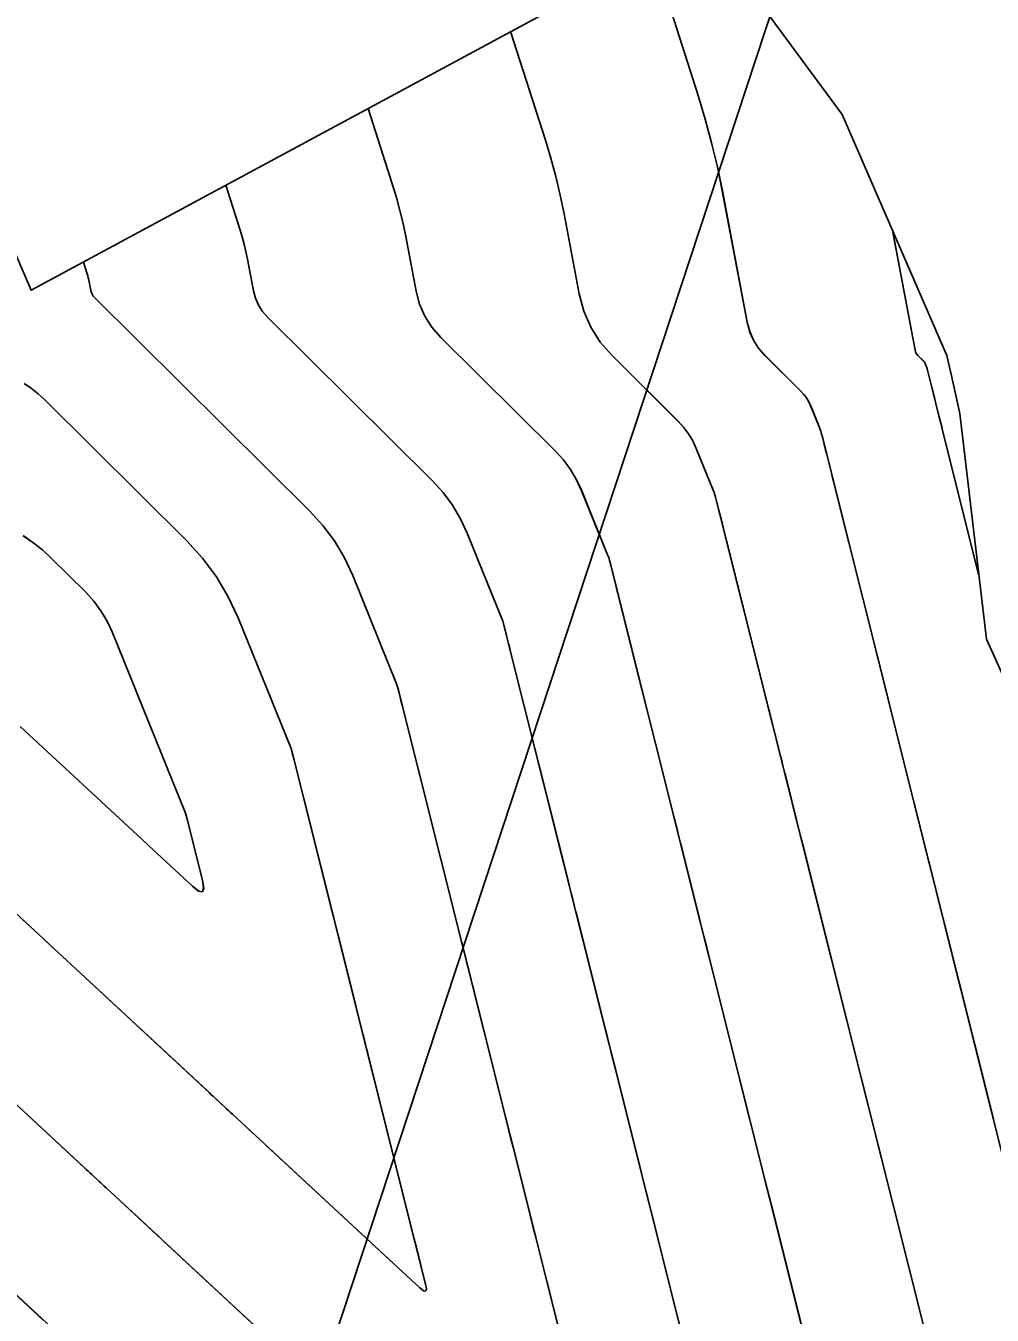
# Model space of a CAD drawing. Extents: x 954385 to 988206, y 1868364 to 1924553.
# Drawn here: x 955667.77 to 955688.5, y 1923173.58 to 1923201.24 of the extents above; entities that cross this region are included whole.
import ezdxf

# ---------------------------------------------------------------- set-up
doc = ezdxf.new("R2010")
doc.units = 0
for name, color, linetype in [('16', 7, 'Continuous'), ('24', 7, 'Continuous'), ('26', 7, 'Continuous'), ('6', 7, 'Continuous'), ('7', 7, 'Continuous')]:
    doc.layers.add(name, color=color, linetype=linetype)

msp = doc.modelspace()

# ---------------------------------------------------------------- linework, layer by layer
at = {"layer": '16'}
for points in [[(955628.634, 1923226.847), (955633.386, 1923217.335), (955648.197, 1923218.391), (955657.663, 1923213.832), (955663.822, 1923205.799), (955664.75, 1923202.857), (955667.884, 1923195.562), (955682.316, 1923203.353), (955685.278, 1923199.332), (955687.522, 1923194.163), (955687.662, 1923193.571), (955687.8, 1923192.922), (955688.375, 1923188.08), (955692.816, 1923178.242), (955697.03, 1923173.314), (955696.48, 1923172.724), (955696.575, 1923172.822), (955696.752, 1923172.689), (955698.696, 1923169.915), (955702.083, 1923158.969), (955703.71, 1923153.426), (955711.282, 1923154.13), (955717.119, 1923145.758)], [(955681.224, 1923202.763), (955682.189, 1923199.74), (955682.343, 1923199.234), (955682.48, 1923198.724), (955682.602, 1923198.21), (955682.708, 1923197.693), (955683.242, 1923194.88), (955683.295, 1923194.679), (955683.377, 1923194.492), (955683.486, 1923194.319), (955683.623, 1923194.162), (955684.392, 1923193.4), (955684.457, 1923193.328), (955684.514, 1923193.252), (955684.563, 1923193.169), (955684.603, 1923193.082), (955684.775, 1923192.658), (955684.798, 1923192.598), (955684.819, 1923192.538), (955684.837, 1923192.478), (955684.854, 1923192.416), (955686.488, 1923185.902), (955689.15, 1923175.29)], [(955678.169, 1923201.114), (955678.914, 1923198.783), (955679.032, 1923198.393), (955679.138, 1923198), (955679.232, 1923197.604), (955679.314, 1923197.205), (955679.64, 1923195.484), (955679.739, 1923195.113), (955679.889, 1923194.768), (955680.09, 1923194.451), (955680.343, 1923194.162), (955681.758, 1923192.758), (955681.878, 1923192.626), (955681.983, 1923192.485), (955682.073, 1923192.334), (955682.148, 1923192.172), (955682.512, 1923191.273), (955682.531, 1923191.223), (955682.549, 1923191.173), (955682.564, 1923191.122), (955682.578, 1923191.071), (955684.381, 1923183.884), (955687.043, 1923173.271)], [(955675.114, 1923199.465), (955675.638, 1923197.826), (955675.721, 1923197.552), (955675.795, 1923197.276), (955675.861, 1923196.997), (955675.919, 1923196.717), (955676.141, 1923195.544), (955676.216, 1923195.265), (955676.328, 1923195.007), (955676.479, 1923194.769), (955676.669, 1923194.551), (955679.124, 1923192.116), (955679.299, 1923191.924), (955679.452, 1923191.718), (955679.583, 1923191.498), (955679.692, 1923191.263), (955680.249, 1923189.888), (955680.264, 1923189.848), (955680.279, 1923189.807), (955680.291, 1923189.766), (955680.302, 1923189.725), (955682.251, 1923181.956), (955682.435, 1923181.222), (955685.046, 1923170.813)], [(955672.06, 1923197.816), (955672.362, 1923196.87), (955672.41, 1923196.711), (955672.453, 1923196.552), (955672.491, 1923196.391), (955672.524, 1923196.229), (955672.653, 1923195.552), (955672.696, 1923195.391), (955672.761, 1923195.241), (955672.848, 1923195.104), (955672.958, 1923194.978), (955676.491, 1923191.474), (955676.72, 1923191.222), (955676.921, 1923190.952), (955677.093, 1923190.662), (955677.236, 1923190.353), (955677.986, 1923188.503), (955677.998, 1923188.473), (955678.008, 1923188.442), (955678.018, 1923188.411), (955678.026, 1923188.379), (955680.162, 1923179.867), (955680.409, 1923178.881), (955683.049, 1923168.355)], [(955688.212, 1923189.447), (955687.101, 1923193.875), (955687.097, 1923193.89), (955687.093, 1923193.905), (955687.088, 1923193.92), (955687.082, 1923193.934), (955687.059, 1923193.991), (955687.053, 1923194.005), (955687.045, 1923194.018), (955687.036, 1923194.03), (955687.026, 1923194.042), (955686.904, 1923194.163), (955686.882, 1923194.187), (955686.865, 1923194.215), (955686.852, 1923194.244), (955686.843, 1923194.276), (955686.355, 1923196.851)], [(955681.053, 1923165.896), (955678.235, 1923177.13), (955678.058, 1923177.835), (955675.751, 1923187.033), (955675.745, 1923187.055), (955675.738, 1923187.076), (955675.731, 1923187.098), (955675.723, 1923187.119), (955674.781, 1923189.443), (955674.603, 1923189.826), (955674.39, 1923190.185), (955674.141, 1923190.52), (955673.857, 1923190.832), (955669.246, 1923195.405), (955669.217, 1923195.439), (955669.193, 1923195.476), (955669.176, 1923195.516), (955669.164, 1923195.559), (955669.13, 1923195.741), (955669.121, 1923195.784), (955669.111, 1923195.828), (955669.099, 1923195.87), (955669.086, 1923195.913), (955669.005, 1923196.167)], [(955665.454, 1923184.15), (955668.158, 1923181.641), (955668.383, 1923181.433), (955668.458, 1923181.363), (955675.653, 1923174.69), (955676.218, 1923174.167), (955676.298, 1923174.105), (955676.345, 1923174.097), (955676.361, 1923174.143), (955676.346, 1923174.242), (955676.095, 1923175.24), (955673.475, 1923185.687), (955673.472, 1923185.699), (955673.468, 1923185.711), (955673.464, 1923185.722), (955673.46, 1923185.734), (955672.325, 1923188.534), (955672.113, 1923188.99), (955671.859, 1923189.418), (955671.562, 1923189.818), (955671.223, 1923190.19), (955668.176, 1923193.212), (955668.038, 1923193.339), (955667.892, 1923193.455), (955667.738, 1923193.561)], [(955667.648, 1923186.206), (955670.364, 1923183.686), (955670.4, 1923183.653), (955671.344, 1923182.778), (955671.478, 1923182.674), (955671.559, 1923182.661), (955671.586, 1923182.738), (955671.559, 1923182.906), (955671.199, 1923184.342), (955671.196, 1923184.349), (955669.622, 1923188.234), (955669.513, 1923188.468), (955669.383, 1923188.688), (955669.231, 1923188.893), (955669.056, 1923189.084), (955668.316, 1923189.818), (955668.126, 1923189.994), (955667.924, 1923190.155), (955667.711, 1923190.3)], [(955666.515, 1923179.073), (955673.572, 1923172.529)], [(955671.623, 1923170.246), (955666.402, 1923175.088)]]:
    msp.add_lwpolyline(points, dxfattribs=at)
at = {"layer": '24'}
msp.add_lwpolyline([(955628.634, 1923226.847), (955633.386, 1923217.335), (955648.197, 1923218.391), (955657.663, 1923213.832), (955663.822, 1923205.799), (955664.754, 1923202.846), (955667.884, 1923195.562), (955682.316, 1923203.353), (955685.278, 1923199.332), (955687.522, 1923194.163), (955687.662, 1923193.571), (955687.8, 1923192.922), (955688.375, 1923188.08), (955692.816, 1923178.242), (955697.03, 1923173.314), (955696.48, 1923172.724), (955696.575, 1923172.822), (955696.752, 1923172.689), (955698.696, 1923169.915), (955702.083, 1923158.969), (955703.71, 1923153.426), (955711.282, 1923154.13), (955717.119, 1923145.758)], dxfattribs=at)
at = {"layer": '26'}
msp.add_lwpolyline([(955607.131, 1922968.928), (955707.187, 1923272.643), (955708.411, 1923266.77), (955707.187, 1923272.643), (955702.712, 1923268.647)], dxfattribs=at)
at = {"layer": '6'}
for points in [[(955678.168, 1923201.114), (955678.913, 1923198.783), (955679.032, 1923198.393), (955679.138, 1923198), (955679.232, 1923197.604), (955679.314, 1923197.205), (955679.641, 1923195.484), (955679.74, 1923195.113), (955679.89, 1923194.769), (955680.091, 1923194.452), (955680.344, 1923194.162), (955681.759, 1923192.758), (955681.879, 1923192.627), (955681.984, 1923192.485), (955682.074, 1923192.334), (955682.149, 1923192.172), (955682.513, 1923191.273), (955682.532, 1923191.224), (955682.549, 1923191.173), (955682.565, 1923191.122), (955682.579, 1923191.071), (955682.63, 1923190.864), (955682.656, 1923190.761), (955682.682, 1923190.657), (955682.74, 1923190.424), (955682.754, 1923190.368), (955682.768, 1923190.312), (955682.782, 1923190.256), (955682.796, 1923190.199), (955683.506, 1923187.369), (955683.693, 1923186.625), (955683.963, 1923185.549), (955683.983, 1923185.469), (955684.009, 1923185.369), (955684.024, 1923185.309), (955684.052, 1923185.196), (955684.068, 1923185.131), (955684.3, 1923184.207), (955684.381, 1923183.884), (955684.462, 1923183.562), (955685.839, 1923178.074), (955685.981, 1923177.507), (955686.123, 1923176.94), (955686.265, 1923176.373), (955686.407, 1923175.806), (955687.043, 1923173.271)], [(955667.649, 1923186.206), (955670.258, 1923183.787), (955670.401, 1923183.654), (955671.343, 1923182.779), (955671.477, 1923182.675), (955671.558, 1923182.662), (955671.585, 1923182.739), (955671.558, 1923182.907), (955671.228, 1923184.223), (955671.204, 1923184.318), (955671.198, 1923184.343), (955671.196, 1923184.349), (955669.622, 1923188.234), (955669.514, 1923188.468), (955669.383, 1923188.688), (955669.231, 1923188.893), (955669.057, 1923189.084), (955668.317, 1923189.818), (955668.126, 1923189.993), (955667.924, 1923190.154), (955667.711, 1923190.299)]]:
    msp.add_lwpolyline(points, dxfattribs=at)
at = {"layer": '7'}
for points in [[(955688.525, 1923177.781), (955688.436, 1923178.137), (955686.488, 1923185.901), (955686.43, 1923186.135), (955686.296, 1923186.669), (955686.27, 1923186.773), (955686.248, 1923186.86), (955686.028, 1923187.737), (955685.114, 1923191.377), (955685.097, 1923191.444), (955685.08, 1923191.511), (955685.064, 1923191.578), (955685.047, 1923191.645), (955684.978, 1923191.924), (955684.947, 1923192.047), (955684.916, 1923192.17), (955684.855, 1923192.417), (955684.838, 1923192.478), (955684.82, 1923192.539), (955684.799, 1923192.599), (955684.776, 1923192.658), (955684.604, 1923193.082), (955684.564, 1923193.17), (955684.515, 1923193.252), (955684.458, 1923193.329), (955684.393, 1923193.4), (955683.624, 1923194.162), (955683.487, 1923194.32), (955683.378, 1923194.492), (955683.296, 1923194.679), (955683.243, 1923194.88), (955682.709, 1923197.693), (955682.602, 1923198.211), (955682.48, 1923198.724), (955682.342, 1923199.234), (955682.189, 1923199.74), (955681.223, 1923202.763)], [(955685.046, 1923170.813), (955683.96, 1923175.142), (955683.796, 1923175.799), (955683.631, 1923176.456), (955683.466, 1923177.113), (955683.301, 1923177.77), (955682.436, 1923181.222), (955682.374, 1923181.466), (955682.313, 1923181.711), (955682.251, 1923181.956), (955682.19, 1923182.201), (955681.838, 1923183.604), (955681.813, 1923183.703), (955681.762, 1923183.905), (955681.747, 1923183.965), (955681.694, 1923184.178), (955681.679, 1923184.239), (955681.198, 1923186.154), (955680.985, 1923187.001), (955680.478, 1923189.022), (955680.467, 1923189.067), (955680.455, 1923189.112), (955680.444, 1923189.157), (955680.433, 1923189.203), (955680.375, 1923189.433), (955680.355, 1923189.516), (955680.303, 1923189.725), (955680.291, 1923189.767), (955680.279, 1923189.808), (955680.265, 1923189.848), (955680.249, 1923189.888), (955679.693, 1923191.263), (955679.584, 1923191.498), (955679.453, 1923191.718), (955679.3, 1923191.924), (955679.125, 1923192.116), (955676.67, 1923194.551), (955676.48, 1923194.769), (955676.329, 1923195.007), (955676.216, 1923195.265), (955676.142, 1923195.545), (955675.919, 1923196.717), (955675.862, 1923196.998), (955675.795, 1923197.276), (955675.721, 1923197.552), (955675.638, 1923197.827), (955675.114, 1923199.465)], [(955683.049, 1923168.354), (955681.363, 1923175.079), (955681.251, 1923175.525), (955681.139, 1923175.971), (955681.027, 1923176.417), (955680.916, 1923176.863), (955680.409, 1923178.882), (955680.327, 1923179.21), (955680.244, 1923179.538), (955680.162, 1923179.867), (955680.08, 1923180.195), (955679.607, 1923182.076), (955679.585, 1923182.165), (955679.563, 1923182.254), (955679.517, 1923182.439), (955679.496, 1923182.521), (955679.476, 1923182.602), (955679.425, 1923182.806), (955679.394, 1923182.928), (955678.782, 1923185.366), (955678.59, 1923186.13), (955678.16, 1923187.844), (955678.143, 1923187.913), (955678.126, 1923187.982), (955678.082, 1923188.157), (955678.058, 1923188.252), (955678.026, 1923188.379), (955678.018, 1923188.411), (955678.008, 1923188.442), (955677.998, 1923188.473), (955677.986, 1923188.503), (955677.237, 1923190.353), (955677.094, 1923190.662), (955676.921, 1923190.952), (955676.721, 1923191.222), (955676.491, 1923191.474), (955672.958, 1923194.978), (955672.848, 1923195.104), (955672.761, 1923195.241), (955672.696, 1923195.391), (955672.653, 1923195.552), (955672.525, 1923196.229), (955672.491, 1923196.391), (955672.453, 1923196.552), (955672.41, 1923196.711), (955672.362, 1923196.87), (955672.059, 1923197.816)], [(955688.213, 1923189.444), (955687.432, 1923192.555), (955687.413, 1923192.633), (955687.393, 1923192.711), (955687.374, 1923192.789), (955687.354, 1923192.866), (955687.274, 1923193.19), (955687.256, 1923193.261), (955687.238, 1923193.333), (955687.22, 1923193.405), (955687.202, 1923193.476), (955687.103, 1923193.876), (955687.099, 1923193.891), (955687.094, 1923193.906), (955687.089, 1923193.92), (955687.083, 1923193.935), (955687.06, 1923193.992), (955687.054, 1923194.006), (955687.046, 1923194.019), (955687.037, 1923194.031), (955687.027, 1923194.042), (955686.905, 1923194.163), (955686.884, 1923194.188), (955686.866, 1923194.215), (955686.853, 1923194.245), (955686.845, 1923194.277), (955686.357, 1923196.847)], [(955681.052, 1923165.896), (955678.765, 1923175.017), (955678.706, 1923175.252), (955678.647, 1923175.486), (955678.588, 1923175.721), (955678.53, 1923175.956), (955678.294, 1923176.896), (955678.235, 1923177.131), (955678.176, 1923177.365), (955678.117, 1923177.6), (955678.058, 1923177.835), (955677.377, 1923180.549), (955677.349, 1923180.661), (955677.321, 1923180.772), (955677.263, 1923181.005), (955677.25, 1923181.056), (955677.238, 1923181.107), (955677.225, 1923181.158), (955677.212, 1923181.209), (955677.148, 1923181.464), (955677.109, 1923181.618), (955676.269, 1923184.965), (955676.093, 1923185.664), (955675.842, 1923186.666), (955675.824, 1923186.737), (955675.783, 1923186.902), (955675.75, 1923187.033), (955675.745, 1923187.055), (955675.738, 1923187.076), (955675.731, 1923187.098), (955675.723, 1923187.119), (955674.781, 1923189.443), (955674.603, 1923189.826), (955674.39, 1923190.185), (955674.142, 1923190.52), (955673.857, 1923190.831), (955669.246, 1923195.405), (955669.217, 1923195.439), (955669.193, 1923195.476), (955669.176, 1923195.516), (955669.164, 1923195.559), (955669.13, 1923195.741), (955669.121, 1923195.785), (955669.111, 1923195.828), (955669.099, 1923195.871), (955669.086, 1923195.913), (955669.005, 1923196.167)], [(955667.709, 1923182.059), (955667.859, 1923181.92), (955668.159, 1923181.642), (955668.309, 1923181.503), (955668.458, 1923181.364), (955671.657, 1923178.395), (955671.703, 1923178.352), (955671.749, 1923178.309), (955671.795, 1923178.267), (955671.842, 1923178.224), (955672.036, 1923178.044), (955672.078, 1923178.005), (955672.12, 1923177.967), (955672.162, 1923177.928), (955672.203, 1923177.889), (955672.412, 1923177.695), (955672.537, 1923177.579), (955672.78, 1923177.355), (955672.919, 1923177.225), (955675.573, 1923174.763), (955675.653, 1923174.69), (955676.218, 1923174.166), (955676.298, 1923174.104), (955676.346, 1923174.096), (955676.362, 1923174.142), (955676.346, 1923174.241), (955676.156, 1923175.002), (955676.096, 1923175.24), (955675.147, 1923179.022), (955675.13, 1923179.089), (955675.113, 1923179.156), (955675.096, 1923179.223), (955675.08, 1923179.29), (955675.01, 1923179.57), (955674.994, 1923179.631), (955674.979, 1923179.693), (955674.964, 1923179.754), (955674.948, 1923179.815), (955674.871, 1923180.123), (955674.84, 1923180.245), (955674.825, 1923180.307), (955673.732, 1923184.659), (955673.524, 1923185.488), (955673.511, 1923185.539), (955673.486, 1923185.64), (955673.474, 1923185.687), (955673.471, 1923185.699), (955673.468, 1923185.711), (955673.464, 1923185.722), (955673.459, 1923185.734), (955672.325, 1923188.534), (955672.113, 1923188.99), (955671.859, 1923189.418), (955671.562, 1923189.818), (955671.223, 1923190.189), (955668.176, 1923193.212), (955668.038, 1923193.339), (955667.892, 1923193.455), (955667.738, 1923193.561)], [(955666.516, 1923179.074), (955669.029, 1923176.741), (955669.067, 1923176.706), (955669.106, 1923176.67), (955669.145, 1923176.634), (955669.183, 1923176.598), (955669.338, 1923176.456), (955669.376, 1923176.42), (955669.415, 1923176.384), (955669.453, 1923176.349), (955669.492, 1923176.313), (955670.251, 1923175.608), (955670.368, 1923175.5), (955670.6, 1923175.285), (955670.717, 1923175.177), (955672.913, 1923173.139)], [(955666.771, 1923174.745), (955668.142, 1923173.474)]]:
    msp.add_lwpolyline(points, dxfattribs=at)

doc.saveas('drawing.dxf')
